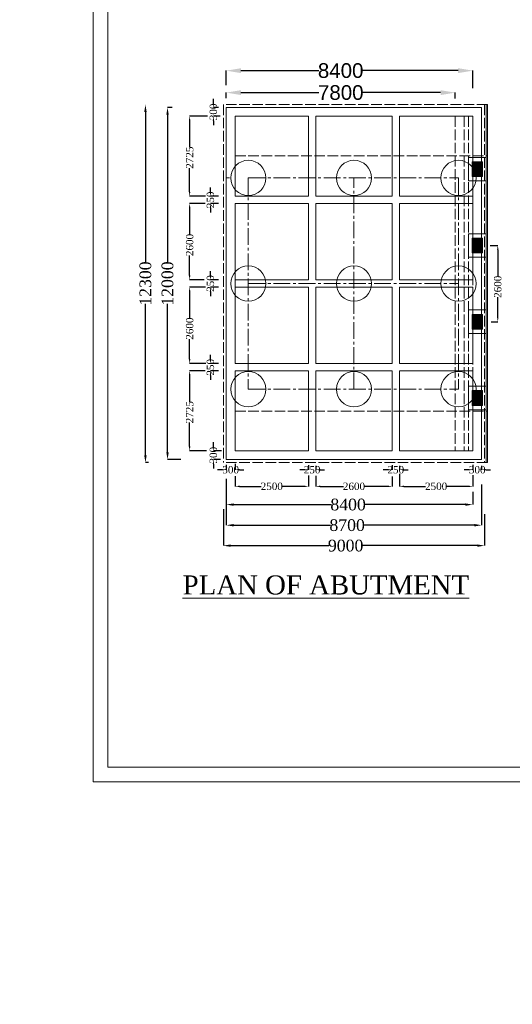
# Model space of a CAD drawing. Header units: millimetres. Extents: x -20950785 to 389010297, y -11535949 to 14056629.
# Tile 592 of 654: x 20096961 to 20130535, y -441575 to -374468. Entities that reach past the tile are written whole.
import ezdxf

# ---------------------------------------------------------------- set-up
doc = ezdxf.new("R2010")
doc.units = ezdxf.units.MM
doc.header["$LTSCALE"] = 60
doc.header["$MEASUREMENT"] = 0
for name, pattern in [('ACAD_ISO02W100', [15, 12, -3]), ('CENTER2', [28.575, 19.05, -3.175, 3.175, -3.175]), ('HIDDEN', [0.375, 0.25, -0.125])]:
    doc.linetypes.add(name, pattern=pattern)
doc.layers.add('TEXT', color=7, linetype='Continuous')
doc.styles.add('PDF Arial Bold', font='times.ttf')
doc.dimstyles.get("Standard").update_dxf_attribs({"dimtxt": 400, "dimasz": 215, "dimexe": 0.18, "dimexo": 0.0625, "dimgap": 0.09, "dimtad": 0, "dimtih": 1, "dimtoh": 1, "dimdec": 0, "dimzin": 4, "dimdsep": 46, "dimtxsty": 'Standard', "dimblk": 'OPEN90', "dimcen": 0, "dimadec": 0, "dimazin": 1, "dimtfac": 1, "dimtdec": 0, "dimtix": 1, "dimtofl": 0, "dimtmove": 0, "dimatfit": 3, "dimldrblk": 'OPEN30', "dimfxl": 1, "dimtolj": 1, "dimtzin": 0, "dimarcsym": 0})

# ---------------------------------------------------------------- blocks, each defined once
blk = doc.blocks.new('*D3220')
at = {"color": 0, "linetype": 'Continuous', "lineweight": -2, "ltscale": 2, "transparency": 16777216}
for p, q in [((20111043, -379818), (20111043, -379439)), ((20112043, -379439), (20117356, -379439)), ((20125643, -379439), (20120331, -379439)), ((20126643, -379849), (20126643, -379439))]:
    blk.add_line(p, q, dxfattribs=at)
at = {"color": 0, "linetype": 'Continuous', "lineweight": 9, "ltscale": 2, "transparency": 16777216}
for points in [[(20112043, -379272), (20112043, -379606), (20111043, -379439)], [(20125643, -379272), (20125643, -379606), (20126643, -379439)]]:
    blk.add_solid(points, dxfattribs=at)
at = {"layer": 'Defpoints', "color": 0, "linetype": 'Continuous', "lineweight": 9, "ltscale": 2, "transparency": 16777216}
for p in [(20111043, -379818), (20126643, -379439), (20126643, -379849)]:
    blk.add_point(p, dxfattribs=at)
at = {"color": 0, "linetype": 'Continuous', "lineweight": 9, "ltscale": 2, "transparency": 16777216, "insert": (20118843, -379439), "char_height": 1000, "attachment_point": 5, "style": 'PDF Arial Bold'}
blk.add_mtext('\\A1;{\\fArial|b0|i0|c0|p34;7800}', dxfattribs=at)
blk = doc.blocks.new('*D3221')
at = {"color": 0, "linetype": 'Continuous', "lineweight": -2, "ltscale": 2, "transparency": 16777216}
for p, q in [((20111043, -378925), (20111043, -377942)), ((20112043, -377942), (20117344, -377942)), ((20126843, -377942), (20120328, -377942)), ((20127843, -379142), (20127843, -377942))]:
    blk.add_line(p, q, dxfattribs=at)
at = {"color": 0, "linetype": 'Continuous', "lineweight": 9, "ltscale": 2, "transparency": 16777216}
for points in [[(20112043, -377775), (20112043, -378109), (20111043, -377942)], [(20126843, -377775), (20126843, -378109), (20127843, -377942)]]:
    blk.add_solid(points, dxfattribs=at)
at = {"layer": 'Defpoints', "color": 0, "linetype": 'Continuous', "lineweight": 9, "ltscale": 2, "transparency": 16777216}
for p in [(20127843, -377942), (20111043, -378925), (20127843, -379142)]:
    blk.add_point(p, dxfattribs=at)
at = {"color": 0, "linetype": 'Continuous', "lineweight": 9, "ltscale": 2, "transparency": 16777216, "insert": (20118836, -377942), "char_height": 1000, "attachment_point": 5, "style": 'PDF Arial Bold'}
blk.add_mtext('\\A1;{\\fArial|b0|i0|c0|p34;8400}', dxfattribs=at)
blk = doc.blocks.new('*D3222')
at = {"color": 0, "linetype": 'Continuous', "lineweight": -2, "ltscale": 2, "transparency": 16777216}
for p, q in [((20105540, -380252), (20105531, -380252)), ((20105532, -380752), (20105532, -391066)), ((20105532, -404152), (20105532, -393838)), ((20105746, -404652), (20105531, -404652))]:
    blk.add_line(p, q, dxfattribs=at)
at = {"color": 0, "linetype": 'Continuous', "lineweight": 9, "ltscale": 2, "transparency": 16777216}
for points in [[(20105448, -380752), (20105615, -380752), (20105532, -380252)], [(20105448, -404152), (20105615, -404152), (20105532, -404652)]]:
    blk.add_solid(points, dxfattribs=at)
at = {"layer": 'Defpoints', "color": 0, "linetype": 'Continuous', "lineweight": 9, "ltscale": 2, "transparency": 16777216}
for p in [(20105540, -380252), (20105532, -404652), (20105746, -404652)]:
    blk.add_point(p, dxfattribs=at)
at = {"color": 0, "linetype": 'Continuous', "lineweight": 9, "ltscale": 2, "transparency": 16777216, "insert": (20105532, -392452), "char_height": 800, "attachment_point": 5, "rotation": 90, "style": 'PDF Arial Bold'}
blk.add_mtext('\\A1;12300', dxfattribs=at)
blk = doc.blocks.new('*D3223')
at = {"color": 0, "linetype": 'Continuous', "lineweight": -2, "ltscale": 2, "transparency": 16777216}
for p, q in [((20107362, -380452), (20107037, -380452)), ((20107037, -380952), (20107037, -391066)), ((20107037, -403952), (20107037, -393838)), ((20107933, -404452), (20107037, -404452))]:
    blk.add_line(p, q, dxfattribs=at)
at = {"color": 0, "linetype": 'Continuous', "lineweight": 9, "ltscale": 2, "transparency": 16777216}
for points in [[(20106954, -380952), (20107120, -380952), (20107037, -380452)], [(20106954, -403952), (20107120, -403952), (20107037, -404452)]]:
    blk.add_solid(points, dxfattribs=at)
at = {"layer": 'Defpoints', "color": 0, "linetype": 'Continuous', "lineweight": 9, "ltscale": 2, "transparency": 16777216}
for p in [(20107362, -380452), (20107037, -404452), (20107933, -404452)]:
    blk.add_point(p, dxfattribs=at)
at = {"color": 0, "linetype": 'Continuous', "lineweight": 9, "ltscale": 2, "transparency": 16777216, "insert": (20107037, -392452), "char_height": 800, "attachment_point": 5, "rotation": 90, "style": 'PDF Arial Bold'}
blk.add_mtext('\\A1;12000', dxfattribs=at)
blk = doc.blocks.new('*D3224')
at = {"color": 0, "linetype": 'Continuous', "lineweight": -2, "ltscale": 2, "transparency": 16777216}
for p, q in [((20109750, -381052), (20108544, -381052)), ((20108544, -381352), (20108544, -383167)), ((20108544, -386202), (20108544, -384579)), ((20109628, -386502), (20108544, -386502))]:
    blk.add_line(p, q, dxfattribs=at)
at = {"color": 0, "linetype": 'Continuous', "lineweight": 9, "ltscale": 2, "transparency": 16777216}
for points in [[(20108494, -381352), (20108594, -381352), (20108544, -381052)], [(20108494, -386202), (20108594, -386202), (20108544, -386502)]]:
    blk.add_solid(points, dxfattribs=at)
at = {"layer": 'Defpoints', "color": 0, "linetype": 'Continuous', "lineweight": 9, "ltscale": 2, "transparency": 16777216}
for p in [(20109750, -381052), (20108544, -386502), (20109628, -386502)]:
    blk.add_point(p, dxfattribs=at)
at = {"color": 0, "linetype": 'Continuous', "lineweight": 9, "ltscale": 2, "transparency": 16777216, "insert": (20108544, -383873), "char_height": 500, "attachment_point": 5, "rotation": 90, "style": 'PDF Arial Bold'}
blk.add_mtext('\\A1;2725', dxfattribs=at)
blk = doc.blocks.new('*D3225')
at = {"color": 0, "linetype": 'Continuous', "lineweight": -2, "ltscale": 2, "transparency": 16777216}
for p, q in [((20109595, -387002), (20108544, -387002)), ((20108544, -387302), (20108544, -389106)), ((20108544, -391902), (20108544, -390540)), ((20109538, -392202), (20108544, -392202))]:
    blk.add_line(p, q, dxfattribs=at)
at = {"color": 0, "linetype": 'Continuous', "lineweight": 9, "ltscale": 2, "transparency": 16777216}
for points in [[(20108494, -387302), (20108594, -387302), (20108544, -387002)], [(20108494, -391902), (20108594, -391902), (20108544, -392202)]]:
    blk.add_solid(points, dxfattribs=at)
at = {"layer": 'Defpoints', "color": 0, "linetype": 'Continuous', "lineweight": 9, "ltscale": 2, "transparency": 16777216}
for p in [(20109595, -387002), (20108544, -392202), (20109538, -392202)]:
    blk.add_point(p, dxfattribs=at)
at = {"color": 0, "linetype": 'Continuous', "lineweight": 9, "ltscale": 2, "transparency": 16777216, "insert": (20108544, -389823), "char_height": 500, "attachment_point": 5, "rotation": 90, "style": 'PDF Arial Bold'}
blk.add_mtext('\\A1;2600', dxfattribs=at)
blk = doc.blocks.new('*D3226')
at = {"color": 0, "linetype": 'Continuous', "lineweight": -2, "ltscale": 2, "transparency": 16777216}
for p, q in [((20109619, -392702), (20108544, -392702)), ((20108544, -393002), (20108544, -394806)), ((20108544, -397602), (20108544, -396240)), ((20109642, -397902), (20108544, -397902))]:
    blk.add_line(p, q, dxfattribs=at)
at = {"color": 0, "linetype": 'Continuous', "lineweight": 9, "ltscale": 2, "transparency": 16777216}
for points in [[(20108494, -393002), (20108594, -393002), (20108544, -392702)], [(20108494, -397602), (20108594, -397602), (20108544, -397902)]]:
    blk.add_solid(points, dxfattribs=at)
at = {"layer": 'Defpoints', "color": 0, "linetype": 'Continuous', "lineweight": 9, "ltscale": 2, "transparency": 16777216}
for p in [(20109619, -392702), (20108544, -397902), (20109642, -397902)]:
    blk.add_point(p, dxfattribs=at)
at = {"color": 0, "linetype": 'Continuous', "lineweight": 9, "ltscale": 2, "transparency": 16777216, "insert": (20108544, -395523), "char_height": 500, "attachment_point": 5, "rotation": 90, "style": 'PDF Arial Bold'}
blk.add_mtext('\\A1;2600', dxfattribs=at)
blk = doc.blocks.new('*D3227')
at = {"color": 0, "linetype": 'Continuous', "lineweight": -2, "ltscale": 2, "transparency": 16777216}
for p, q in [((20109594, -398402), (20108544, -398402)), ((20108544, -398702), (20108544, -400517)), ((20108544, -403552), (20108544, -401929)), ((20109690, -403852), (20108544, -403852))]:
    blk.add_line(p, q, dxfattribs=at)
at = {"color": 0, "linetype": 'Continuous', "lineweight": 9, "ltscale": 2, "transparency": 16777216}
for points in [[(20108494, -398702), (20108594, -398702), (20108544, -398402)], [(20108494, -403552), (20108594, -403552), (20108544, -403852)]]:
    blk.add_solid(points, dxfattribs=at)
at = {"layer": 'Defpoints', "color": 0, "linetype": 'Continuous', "lineweight": 9, "ltscale": 2, "transparency": 16777216}
for p in [(20109594, -398402), (20108544, -403852), (20109690, -403852)]:
    blk.add_point(p, dxfattribs=at)
at = {"color": 0, "linetype": 'Continuous', "lineweight": 9, "ltscale": 2, "transparency": 16777216, "insert": (20108544, -401223), "char_height": 500, "attachment_point": 5, "rotation": 90, "style": 'PDF Arial Bold'}
blk.add_mtext('\\A1;2725', dxfattribs=at)
blk = doc.blocks.new('*D3228')
at = {"color": 0, "linetype": 'Continuous', "lineweight": -2, "ltscale": 2, "transparency": 16777216}
for p, q in [((20109962, -386202), (20109962, -385902)), ((20110516, -386502), (20109962, -386502)), ((20110505, -387002), (20109962, -387002)), ((20109962, -387302), (20109962, -387602))]:
    blk.add_line(p, q, dxfattribs=at)
at = {"color": 0, "linetype": 'Continuous', "lineweight": 9, "ltscale": 2, "transparency": 16777216}
for points in [[(20109912, -386202), (20110012, -386202), (20109962, -386502)], [(20109912, -387302), (20110012, -387302), (20109962, -387002)]]:
    blk.add_solid(points, dxfattribs=at)
at = {"layer": 'Defpoints', "color": 0, "linetype": 'Continuous', "lineweight": 9, "ltscale": 2, "transparency": 16777216}
for p in [(20110516, -386502), (20109962, -387002), (20110505, -387002)]:
    blk.add_point(p, dxfattribs=at)
at = {"color": 0, "linetype": 'Continuous', "lineweight": 9, "ltscale": 2, "transparency": 16777216, "insert": (20109962, -386752), "char_height": 500, "attachment_point": 5, "rotation": 90, "style": 'PDF Arial Bold'}
blk.add_mtext('\\A1;250', dxfattribs=at)
blk = doc.blocks.new('*D3229')
at = {"color": 0, "linetype": 'Continuous', "lineweight": -2, "ltscale": 2, "transparency": 16777216}
for p, q in [((20109962, -391902), (20109962, -391602)), ((20110516, -392202), (20109962, -392202)), ((20110505, -392702), (20109962, -392702)), ((20109962, -393002), (20109962, -393302))]:
    blk.add_line(p, q, dxfattribs=at)
at = {"color": 0, "linetype": 'Continuous', "lineweight": 9, "ltscale": 2, "transparency": 16777216}
for points in [[(20109912, -391902), (20110012, -391902), (20109962, -392202)], [(20109912, -393002), (20110012, -393002), (20109962, -392702)]]:
    blk.add_solid(points, dxfattribs=at)
at = {"layer": 'Defpoints', "color": 0, "linetype": 'Continuous', "lineweight": 9, "ltscale": 2, "transparency": 16777216}
for p in [(20110516, -392202), (20109962, -392702), (20110505, -392702)]:
    blk.add_point(p, dxfattribs=at)
at = {"color": 0, "linetype": 'Continuous', "lineweight": 9, "ltscale": 2, "transparency": 16777216, "insert": (20109962, -392452), "char_height": 500, "attachment_point": 5, "rotation": 90, "style": 'PDF Arial Bold'}
blk.add_mtext('\\A1;250', dxfattribs=at)
blk = doc.blocks.new('*D3230')
at = {"color": 0, "linetype": 'Continuous', "lineweight": -2, "ltscale": 2, "transparency": 16777216}
for p, q in [((20109962, -397609), (20109962, -397309)), ((20110516, -397909), (20109962, -397909)), ((20110505, -398409), (20109962, -398409)), ((20109962, -398709), (20109962, -399009))]:
    blk.add_line(p, q, dxfattribs=at)
at = {"color": 0, "linetype": 'Continuous', "lineweight": 9, "ltscale": 2, "transparency": 16777216}
for points in [[(20109912, -397609), (20110012, -397609), (20109962, -397909)], [(20109912, -398709), (20110012, -398709), (20109962, -398409)]]:
    blk.add_solid(points, dxfattribs=at)
at = {"layer": 'Defpoints', "color": 0, "linetype": 'Continuous', "lineweight": 9, "ltscale": 2, "transparency": 16777216}
for p in [(20110516, -397909), (20109962, -398409), (20110505, -398409)]:
    blk.add_point(p, dxfattribs=at)
at = {"color": 0, "linetype": 'Continuous', "lineweight": 9, "ltscale": 2, "transparency": 16777216, "insert": (20109962, -398159), "char_height": 500, "attachment_point": 5, "rotation": 90, "style": 'PDF Arial Bold'}
blk.add_mtext('\\A1;250', dxfattribs=at)
blk = doc.blocks.new('*D3231')
at = {"color": 0, "linetype": 'Continuous', "lineweight": -2, "ltscale": 2, "transparency": 16777216}
for p, q in [((20110162, -380153), (20110162, -379853)), ((20110517, -380453), (20110162, -380453)), ((20110633, -381052), (20110162, -381052)), ((20110162, -381352), (20110162, -381652))]:
    blk.add_line(p, q, dxfattribs=at)
at = {"color": 0, "linetype": 'Continuous', "lineweight": 9, "ltscale": 2, "transparency": 16777216}
for points in [[(20110112, -380153), (20110212, -380153), (20110162, -380453)], [(20110112, -381352), (20110212, -381352), (20110162, -381052)]]:
    blk.add_solid(points, dxfattribs=at)
at = {"layer": 'Defpoints', "color": 0, "linetype": 'Continuous', "lineweight": 9, "ltscale": 2, "transparency": 16777216}
for p in [(20110517, -380453), (20110162, -381052), (20110633, -381052)]:
    blk.add_point(p, dxfattribs=at)
at = {"color": 0, "linetype": 'Continuous', "lineweight": 9, "ltscale": 2, "transparency": 16777216, "insert": (20110162, -380752), "char_height": 500, "attachment_point": 5, "rotation": 90, "style": 'PDF Arial Bold'}
blk.add_mtext('\\A1;300', dxfattribs=at)
blk = doc.blocks.new('*D3232')
at = {"color": 0, "linetype": 'Continuous', "lineweight": -2, "ltscale": 2, "transparency": 16777216}
for p, q in [((20110162, -403553), (20110162, -403253)), ((20110716, -403853), (20110162, -403853)), ((20110646, -404452), (20110162, -404452)), ((20110162, -404752), (20110162, -405052))]:
    blk.add_line(p, q, dxfattribs=at)
at = {"color": 0, "linetype": 'Continuous', "lineweight": 9, "ltscale": 2, "transparency": 16777216}
for points in [[(20110112, -403553), (20110212, -403553), (20110162, -403853)], [(20110112, -404752), (20110212, -404752), (20110162, -404452)]]:
    blk.add_solid(points, dxfattribs=at)
at = {"layer": 'Defpoints', "color": 0, "linetype": 'Continuous', "lineweight": 9, "ltscale": 2, "transparency": 16777216}
for p in [(20110716, -403853), (20110162, -404452), (20110646, -404452)]:
    blk.add_point(p, dxfattribs=at)
at = {"color": 0, "linetype": 'Continuous', "lineweight": 9, "ltscale": 2, "transparency": 16777216, "insert": (20110162, -404152), "char_height": 500, "attachment_point": 5, "rotation": 90, "style": 'PDF Arial Bold'}
blk.add_mtext('\\A1;300', dxfattribs=at)
blk = doc.blocks.new('*D3233')
at = {"color": 0, "linetype": 'Continuous', "lineweight": -2, "ltscale": 2, "transparency": 16777216}
for p, q in [((20111643, -405570), (20111643, -406274)), ((20116643, -405538), (20116643, -406274)), ((20111943, -406274), (20113426, -406274)), ((20116343, -406274), (20114860, -406274))]:
    blk.add_line(p, q, dxfattribs=at)
at = {"color": 0, "linetype": 'Continuous', "lineweight": 9, "ltscale": 2, "transparency": 16777216}
for points in [[(20111943, -406224), (20111943, -406324), (20111643, -406274)], [(20116343, -406224), (20116343, -406324), (20116643, -406274)]]:
    blk.add_solid(points, dxfattribs=at)
at = {"layer": 'Defpoints', "color": 0, "linetype": 'Continuous', "lineweight": 9, "ltscale": 2, "transparency": 16777216}
for p in [(20111643, -405570), (20116643, -405538), (20116643, -406274)]:
    blk.add_point(p, dxfattribs=at)
at = {"color": 0, "linetype": 'Continuous', "lineweight": 9, "ltscale": 2, "transparency": 16777216, "insert": (20114143, -406274), "char_height": 500, "attachment_point": 5, "style": 'PDF Arial Bold'}
blk.add_mtext('\\A1;2500', dxfattribs=at)
blk = doc.blocks.new('*D3234')
at = {"color": 0, "linetype": 'Continuous', "lineweight": -2, "ltscale": 2, "transparency": 16777216}
for p, q in [((20122843, -405426), (20122843, -406274)), ((20127843, -405505), (20127843, -406274)), ((20123143, -406274), (20124626, -406274)), ((20127543, -406274), (20126060, -406274))]:
    blk.add_line(p, q, dxfattribs=at)
at = {"color": 0, "linetype": 'Continuous', "lineweight": 9, "ltscale": 2, "transparency": 16777216}
for points in [[(20123143, -406224), (20123143, -406324), (20122843, -406274)], [(20127543, -406224), (20127543, -406324), (20127843, -406274)]]:
    blk.add_solid(points, dxfattribs=at)
at = {"layer": 'Defpoints', "color": 0, "linetype": 'Continuous', "lineweight": 9, "ltscale": 2, "transparency": 16777216}
for p in [(20122843, -405426), (20127843, -405505), (20127843, -406274)]:
    blk.add_point(p, dxfattribs=at)
at = {"color": 0, "linetype": 'Continuous', "lineweight": 9, "ltscale": 2, "transparency": 16777216, "insert": (20125343, -406274), "char_height": 500, "attachment_point": 5, "style": 'PDF Arial Bold'}
blk.add_mtext('\\A1;2500', dxfattribs=at)
blk = doc.blocks.new('*D3235')
at = {"color": 0, "linetype": 'Continuous', "lineweight": -2, "ltscale": 2, "transparency": 16777216}
for p, q in [((20117143, -405554), (20117143, -406274)), ((20122343, -405599), (20122343, -406274)), ((20117443, -406274), (20119026, -406274)), ((20122043, -406274), (20120460, -406274))]:
    blk.add_line(p, q, dxfattribs=at)
at = {"color": 0, "linetype": 'Continuous', "lineweight": 9, "ltscale": 2, "transparency": 16777216}
for points in [[(20117443, -406224), (20117443, -406324), (20117143, -406274)], [(20122043, -406224), (20122043, -406324), (20122343, -406274)]]:
    blk.add_solid(points, dxfattribs=at)
at = {"layer": 'Defpoints', "color": 0, "linetype": 'Continuous', "lineweight": 9, "ltscale": 2, "transparency": 16777216}
for p in [(20117143, -405554), (20122343, -405599), (20122343, -406274)]:
    blk.add_point(p, dxfattribs=at)
at = {"color": 0, "linetype": 'Continuous', "lineweight": 9, "ltscale": 2, "transparency": 16777216, "insert": (20119743, -406274), "char_height": 500, "attachment_point": 5, "style": 'PDF Arial Bold'}
blk.add_mtext('\\A1;2600', dxfattribs=at)
blk = doc.blocks.new('*D3236')
at = {"color": 0, "linetype": 'Continuous', "lineweight": -2, "ltscale": 2, "transparency": 16777216}
for p, q in [((20116343, -405143), (20116043, -405143)), ((20116643, -404836), (20116643, -405143)), ((20117143, -404865), (20117143, -405143)), ((20117443, -405143), (20117743, -405143))]:
    blk.add_line(p, q, dxfattribs=at)
at = {"color": 0, "linetype": 'Continuous', "lineweight": 9, "ltscale": 2, "transparency": 16777216}
for points in [[(20116343, -405093), (20116343, -405193), (20116643, -405143)], [(20117443, -405093), (20117443, -405193), (20117143, -405143)]]:
    blk.add_solid(points, dxfattribs=at)
at = {"layer": 'Defpoints', "color": 0, "linetype": 'Continuous', "lineweight": 9, "ltscale": 2, "transparency": 16777216}
for p in [(20116643, -404836), (20117143, -404865), (20117143, -405143)]:
    blk.add_point(p, dxfattribs=at)
at = {"color": 0, "linetype": 'Continuous', "lineweight": 9, "ltscale": 2, "transparency": 16777216, "insert": (20116893, -405143), "char_height": 500, "attachment_point": 5, "style": 'PDF Arial Bold'}
blk.add_mtext('\\A1;250', dxfattribs=at)
blk = doc.blocks.new('*D3237')
at = {"color": 0, "linetype": 'Continuous', "lineweight": -2, "ltscale": 2, "transparency": 16777216}
for p, q in [((20122043, -405143), (20121743, -405143)), ((20122343, -404836), (20122343, -405143)), ((20122843, -404865), (20122843, -405143)), ((20123143, -405143), (20123443, -405143))]:
    blk.add_line(p, q, dxfattribs=at)
at = {"color": 0, "linetype": 'Continuous', "lineweight": 9, "ltscale": 2, "transparency": 16777216}
for points in [[(20122043, -405093), (20122043, -405193), (20122343, -405143)], [(20123143, -405093), (20123143, -405193), (20122843, -405143)]]:
    blk.add_solid(points, dxfattribs=at)
at = {"layer": 'Defpoints', "color": 0, "linetype": 'Continuous', "lineweight": 9, "ltscale": 2, "transparency": 16777216}
for p in [(20122343, -404836), (20122843, -404865), (20122843, -405143)]:
    blk.add_point(p, dxfattribs=at)
at = {"color": 0, "linetype": 'Continuous', "lineweight": 9, "ltscale": 2, "transparency": 16777216, "insert": (20122593, -405143), "char_height": 500, "attachment_point": 5, "style": 'PDF Arial Bold'}
blk.add_mtext('\\A1;250', dxfattribs=at)
blk = doc.blocks.new('*D3238')
at = {"color": 0, "linetype": 'Continuous', "lineweight": -2, "ltscale": 2, "transparency": 16777216}
for p, q in [((20110743, -405143), (20110443, -405143)), ((20111043, -404798), (20111043, -405143)), ((20111643, -404740), (20111643, -405143)), ((20111943, -405143), (20112243, -405143))]:
    blk.add_line(p, q, dxfattribs=at)
at = {"color": 0, "linetype": 'Continuous', "lineweight": 9, "ltscale": 2, "transparency": 16777216}
for points in [[(20110743, -405093), (20110743, -405193), (20111043, -405143)], [(20111943, -405093), (20111943, -405193), (20111643, -405143)]]:
    blk.add_solid(points, dxfattribs=at)
at = {"layer": 'Defpoints', "color": 0, "linetype": 'Continuous', "lineweight": 9, "ltscale": 2, "transparency": 16777216}
for p in [(20111043, -404798), (20111643, -404740), (20111643, -405143)]:
    blk.add_point(p, dxfattribs=at)
at = {"color": 0, "linetype": 'Continuous', "lineweight": 9, "ltscale": 2, "transparency": 16777216, "insert": (20111343, -405143), "char_height": 500, "attachment_point": 5, "style": 'PDF Arial Bold'}
blk.add_mtext('\\A1;300', dxfattribs=at)
blk = doc.blocks.new('*D3239')
at = {"color": 0, "linetype": 'Continuous', "lineweight": -2, "ltscale": 2, "transparency": 16777216}
for p, q in [((20127543, -405143), (20127243, -405143)), ((20127843, -404806), (20127843, -405143)), ((20128443, -404865), (20128443, -405143)), ((20128743, -405143), (20129043, -405143))]:
    blk.add_line(p, q, dxfattribs=at)
at = {"color": 0, "linetype": 'Continuous', "lineweight": 9, "ltscale": 2, "transparency": 16777216}
for points in [[(20127543, -405093), (20127543, -405193), (20127843, -405143)], [(20128743, -405093), (20128743, -405193), (20128443, -405143)]]:
    blk.add_solid(points, dxfattribs=at)
at = {"layer": 'Defpoints', "color": 0, "linetype": 'Continuous', "lineweight": 9, "ltscale": 2, "transparency": 16777216}
for p in [(20127843, -404806), (20128443, -404865), (20128443, -405143)]:
    blk.add_point(p, dxfattribs=at)
at = {"color": 0, "linetype": 'Continuous', "lineweight": 9, "ltscale": 2, "transparency": 16777216, "insert": (20128143, -405143), "char_height": 500, "attachment_point": 5, "style": 'PDF Arial Bold'}
blk.add_mtext('\\A1;300', dxfattribs=at)
blk = doc.blocks.new('*D3240')
at = {"color": 0, "linetype": 'Continuous', "lineweight": -2, "ltscale": 2, "transparency": 16777216}
for p, q in [((20110843, -407829), (20110843, -410315)), ((20128643, -408159), (20128643, -410315)), ((20111343, -410315), (20118039, -410315)), ((20128143, -410315), (20120313, -410315))]:
    blk.add_line(p, q, dxfattribs=at)
at = {"color": 0, "linetype": 'Continuous', "lineweight": 9, "ltscale": 2, "transparency": 16777216}
for points in [[(20111343, -410232), (20111343, -410398), (20110843, -410315)], [(20128143, -410232), (20128143, -410398), (20128643, -410315)]]:
    blk.add_solid(points, dxfattribs=at)
at = {"layer": 'Defpoints', "color": 0, "linetype": 'Continuous', "lineweight": 9, "ltscale": 2, "transparency": 16777216}
for p in [(20110843, -407829), (20128643, -408159), (20128643, -410315)]:
    blk.add_point(p, dxfattribs=at)
at = {"color": 0, "linetype": 'Continuous', "lineweight": 9, "ltscale": 2, "transparency": 16777216, "insert": (20119176, -410315), "char_height": 800, "attachment_point": 5, "style": 'PDF Arial Bold'}
blk.add_mtext('\\A1;9000', dxfattribs=at)
blk = doc.blocks.new('*D3241')
at = {"color": 0, "linetype": 'Continuous', "lineweight": -2, "ltscale": 2, "transparency": 16777216}
for p, q in [((20127843, -406656), (20127843, -407518)), ((20111043, -406708), (20111043, -407518)), ((20111543, -407518), (20118219, -407518)), ((20127343, -407518), (20120468, -407518))]:
    blk.add_line(p, q, dxfattribs=at)
at = {"color": 0, "linetype": 'Continuous', "lineweight": 9, "ltscale": 2, "transparency": 16777216}
for points in [[(20111543, -407435), (20111543, -407601), (20111043, -407518)], [(20127343, -407435), (20127343, -407601), (20127843, -407518)]]:
    blk.add_solid(points, dxfattribs=at)
at = {"layer": 'Defpoints', "color": 0, "linetype": 'Continuous', "lineweight": 9, "ltscale": 2, "transparency": 16777216}
for p in [(20127843, -406656), (20111043, -406708), (20127843, -407518)]:
    blk.add_point(p, dxfattribs=at)
at = {"color": 0, "linetype": 'Continuous', "lineweight": 9, "ltscale": 2, "transparency": 16777216, "insert": (20119343, -407518), "char_height": 800, "attachment_point": 5, "style": 'PDF Arial Bold'}
blk.add_mtext('\\A1;8400', dxfattribs=at)
blk = doc.blocks.new('*D3242')
at = {"color": 0, "linetype": 'Continuous', "lineweight": -2, "ltscale": 2, "transparency": 16777216}
for p, q in [((20111043, -405758), (20111043, -408923)), ((20128443, -406158), (20128443, -408923)), ((20111543, -408923), (20118154, -408923)), ((20127943, -408923), (20120403, -408923))]:
    blk.add_line(p, q, dxfattribs=at)
at = {"color": 0, "linetype": 'Continuous', "lineweight": 9, "ltscale": 2, "transparency": 16777216}
for points in [[(20111543, -408840), (20111543, -409006), (20111043, -408923)], [(20127943, -408840), (20127943, -409006), (20128443, -408923)]]:
    blk.add_solid(points, dxfattribs=at)
at = {"layer": 'Defpoints', "color": 0, "linetype": 'Continuous', "lineweight": 9, "ltscale": 2, "transparency": 16777216}
for p in [(20111043, -405758), (20128443, -406158), (20128443, -408923)]:
    blk.add_point(p, dxfattribs=at)
at = {"color": 0, "linetype": 'Continuous', "lineweight": 9, "ltscale": 2, "transparency": 16777216, "insert": (20119278, -408923), "char_height": 800, "attachment_point": 5, "style": 'PDF Arial Bold'}
blk.add_mtext('\\A1;8700', dxfattribs=at)
blk = doc.blocks.new('*D3243')
at = {"color": 0, "linetype": 'Continuous', "lineweight": -2, "ltscale": 2, "transparency": 16777216}
for p, q in [((20129019, -389852), (20129544, -389852)), ((20129544, -390152), (20129544, -391956)), ((20129544, -394752), (20129544, -393390)), ((20129087, -395052), (20129544, -395052))]:
    blk.add_line(p, q, dxfattribs=at)
at = {"color": 0, "linetype": 'Continuous', "lineweight": 9, "ltscale": 2, "transparency": 16777216}
for points in [[(20129494, -390152), (20129594, -390152), (20129544, -389852)], [(20129494, -394752), (20129594, -394752), (20129544, -395052)]]:
    blk.add_solid(points, dxfattribs=at)
at = {"layer": 'Defpoints', "color": 0, "linetype": 'Continuous', "lineweight": 9, "ltscale": 2, "transparency": 16777216}
for p in [(20129019, -389852), (20129087, -395052), (20129544, -395052)]:
    blk.add_point(p, dxfattribs=at)
at = {"color": 0, "linetype": 'Continuous', "lineweight": 9, "ltscale": 2, "transparency": 16777216, "insert": (20129544, -392673), "char_height": 500, "attachment_point": 5, "rotation": 90, "style": 'PDF Arial Bold'}
blk.add_mtext('\\A1;2600', dxfattribs=at)

msp = doc.modelspace()

# ---------------------------------------------------------------- hatches: boundary and pattern name
at = {"linetype": 'Continuous', "lineweight": 9, "ltscale": 2}
h = msp.add_hatch(dxfattribs=at)
h.set_pattern_fill('GOST_GROUND', scale=10)
h.set_pattern_definition([(45, (-2277153.88, 2628205.02), (141.42135624, 0), [200]), (45, (-2277123.88, 2628205.02), (141.42135624, 0), [200]), (45, (-2277093.88, 2628205.02), (141.42135624, 0), [200])])
h.paths.add_polyline_path([(20127793.12, -385151.98), (20128493.12, -385151.98), (20128493.12, -384151.98), (20127793.12, -384151.98)])
h = msp.add_hatch(dxfattribs=at)
h.set_pattern_fill('GOST_GROUND', scale=10)
h.set_pattern_definition([(45, (-2277153.88, 2623005.02), (141.42135624, 0), [200]), (45, (-2277123.88, 2623005.02), (141.42135624, 0), [200]), (45, (-2277093.88, 2623005.02), (141.42135624, 0), [200])])
h.paths.add_polyline_path([(20127793.12, -390351.98), (20128493.12, -390351.98), (20128493.12, -389351.98), (20127793.12, -389351.98)])
h = msp.add_hatch(dxfattribs=at)
h.set_pattern_fill('GOST_GROUND', scale=10)
h.set_pattern_definition([(45, (-2277153.88, 2617805.02), (141.42135624, 0), [200]), (45, (-2277123.88, 2617805.02), (141.42135624, 0), [200]), (45, (-2277093.88, 2617805.02), (141.42135624, 0), [200])])
h.paths.add_polyline_path([(20127793.12, -395551.98), (20128493.12, -395551.98), (20128493.12, -394551.98), (20127793.12, -394551.98)])
h = msp.add_hatch(dxfattribs=at)
h.set_pattern_fill('GOST_GROUND', scale=10)
h.set_pattern_definition([(45, (-2277153.88, 2612605.02), (141.42135624, 0), [200]), (45, (-2277123.88, 2612605.02), (141.42135624, 0), [200]), (45, (-2277093.88, 2612605.02), (141.42135624, 0), [200])])
h.paths.add_polyline_path([(20127793.12, -400751.98), (20128493.12, -400751.98), (20128493.12, -399751.98), (20127793.12, -399751.98)])

# ---------------------------------------------------------------- linework, layer by layer
at = {"color": 7, "linetype": 'ACAD_ISO02W100', "lineweight": 9}
for p, q in [((20128843.12, -380251.98), (20110843.12, -380251.98)), ((20110843.12, -380251.98), (20110843.12, -404651.98)), ((20128643.12, -380251.98), (20128643.12, -404651.98)), ((20126643.12, -381051.98), (20126643.12, -403851.98)), ((20127243.12, -381051.98), (20127243.12, -403851.98)), ((20127543.12, -381051.98), (20127543.12, -403851.98)), ((20127843.12, -381051.98), (20127843.12, -403851.98)), ((20111643.12, -383751.98), (20128843.12, -383751.98)), ((20127843.12, -403851.98), (20127843.12, -399951.98)), ((20111643.12, -401151.98), (20128843.12, -401151.98)), ((20128843.12, -404651.98), (20110843.12, -404651.98))]:
    msp.add_line(p, q, dxfattribs=at)
at = {"color": 7, "linetype": 'Continuous', "lineweight": 9, "ltscale": 2}
for p, q in [((20126793.12, -380451.98), (20111043.12, -380451.98)), ((20111043.12, -380451.98), (20111043.12, -404451.98)), ((20126793.12, -380451.98), (20128443.12, -380451.98)), ((20128443.12, -380451.98), (20128443.12, -404451.98)), ((20128743.12, -380251.98), (20128743.12, -404651.98)), ((20128843.12, -380251.98), (20128843.12, -404651.98)), ((20128843.12, -380251.98), (20128843.12, -404651.98)), ((20116643.12, -381051.98), (20111643.12, -381051.98)), ((20111643.12, -381051.98), (20111643.12, -386501.98)), ((20116643.12, -386501.98), (20116643.12, -381051.98)), ((20122343.12, -381051.98), (20117143.12, -381051.98)), ((20117143.12, -386501.98), (20117143.12, -381051.98)), ((20122343.12, -386501.98), (20122343.12, -381051.98)), ((20127843.12, -381051.98), (20122843.12, -381051.98)), ((20122843.12, -386501.98), (20122843.12, -381051.98)), ((20127843.12, -386501.98), (20127843.12, -381051.98)), ((20127543.12, -383851.98), (20128743.12, -383851.98)), ((20127543.12, -385451.98), (20127543.12, -383851.98)), ((20127793.12, -384151.98), (20127793.12, -385151.98)), ((20127793.12, -384151.98), (20128493.12, -384151.98)), ((20128493.12, -384151.98), (20128493.12, -385151.98)), ((20128743.12, -383851.98), (20128743.12, -385451.98)), ((20127793.12, -385151.98), (20128493.12, -385151.98)), ((20111265.33, -385251.98), (20111043.12, -385251.98)), ((20128743.12, -385451.98), (20127543.12, -385451.98)), ((20116643.12, -386501.98), (20111643.12, -386501.98)), ((20122343.12, -386501.98), (20117143.12, -386501.98)), ((20127843.12, -386501.98), (20122843.12, -386501.98)), ((20116643.12, -387001.98), (20111643.12, -387001.98)), ((20111643.12, -387001.98), (20111643.12, -392201.98)), ((20116643.12, -392201.98), (20116643.12, -387001.98)), ((20122343.12, -387001.98), (20117143.12, -387001.98)), ((20117143.12, -392201.98), (20117143.12, -387001.98)), ((20122343.12, -392201.98), (20122343.12, -387001.98)), ((20127843.12, -387001.98), (20122843.12, -387001.98)), ((20122843.12, -392201.98), (20122843.12, -387001.98)), ((20127843.12, -392201.98), (20127843.12, -387001.98)), ((20127843.12, -392201.98), (20127843.12, -387001.98)), ((20127543.12, -389051.98), (20128743.12, -389051.98)), ((20127543.12, -390651.98), (20127543.12, -389051.98)), ((20128743.12, -389051.98), (20128743.12, -390651.98)), ((20127793.12, -389351.98), (20127793.12, -390351.98)), ((20127793.12, -389351.98), (20128493.12, -389351.98)), ((20128493.12, -389351.98), (20128493.12, -390351.98)), ((20127793.12, -390351.98), (20128493.12, -390351.98)), ((20128743.12, -390651.98), (20127543.12, -390651.98)), ((20116643.12, -392201.98), (20111643.12, -392201.98)), ((20111643.12, -392201.98), (20111643.12, -392701.98)), ((20122343.12, -392201.98), (20117143.12, -392201.98)), ((20127843.12, -392201.98), (20122843.12, -392201.98)), ((20116643.12, -392701.98), (20111643.12, -392701.98)), ((20111643.12, -392701.98), (20111643.12, -397901.98)), ((20116643.12, -397901.98), (20116643.12, -392701.98)), ((20116643.12, -393051.98), (20116643.12, -392701.98)), ((20122343.12, -392701.98), (20117143.12, -392701.98)), ((20117143.12, -397901.98), (20117143.12, -392701.98)), ((20122343.12, -397901.98), (20122343.12, -392701.98)), ((20127843.12, -392701.98), (20122843.12, -392701.98)), ((20122843.12, -397901.98), (20122843.12, -392701.98)), ((20122843.12, -393051.98), (20122843.12, -392701.98)), ((20127843.12, -397901.98), (20127843.12, -393651.98)), ((20127843.12, -397901.98), (20127843.12, -393651.98)), ((20127843.12, -397901.98), (20127843.12, -393651.98)), ((20127543.12, -394251.98), (20128743.12, -394251.98)), ((20127543.12, -395851.98), (20127543.12, -394251.98)), ((20127793.12, -394551.98), (20127793.12, -395551.98)), ((20127793.12, -394551.98), (20128493.12, -394551.98)), ((20128493.12, -394551.98), (20128493.12, -395551.98)), ((20128743.12, -394251.98), (20128743.12, -395851.98)), ((20128743.12, -395851.98), (20127543.12, -395851.98)), ((20127793.12, -395551.98), (20128493.12, -395551.98)), ((20116643.12, -397901.98), (20111643.12, -397901.98)), ((20122343.12, -397901.98), (20117143.12, -397901.98)), ((20127843.12, -397901.98), (20122843.12, -397901.98)), ((20116643.12, -398401.98), (20111643.12, -398401.98)), ((20111643.12, -398401.98), (20111643.12, -403851.98)), ((20116643.12, -403851.98), (20116643.12, -398401.98)), ((20122343.12, -398401.98), (20117143.12, -398401.98)), ((20117143.12, -403851.98), (20117143.12, -398401.98)), ((20122343.12, -403851.98), (20122343.12, -398401.98)), ((20127843.12, -398401.98), (20122843.12, -398401.98)), ((20122843.12, -403851.98), (20122843.12, -398401.98)), ((20127843.12, -401651.98), (20127843.12, -398401.98)), ((20127843.12, -401651.98), (20127843.12, -398401.98)), ((20127843.12, -401651.98), (20127843.12, -398401.98)), ((20116643.12, -403851.98), (20116643.12, -399951.98)), ((20122843.12, -403851.98), (20122843.12, -399951.98)), ((20127543.12, -399451.98), (20128743.12, -399451.98)), ((20127543.12, -401051.98), (20127543.12, -399451.98)), ((20127793.12, -399751.98), (20127793.12, -400751.98)), ((20127793.12, -399751.98), (20128493.12, -399751.98)), ((20128493.12, -399751.98), (20128493.12, -400751.98)), ((20128743.12, -399451.98), (20128743.12, -401051.98)), ((20128743.12, -401051.98), (20127543.12, -401051.98)), ((20127793.12, -400751.98), (20128493.12, -400751.98)), ((20116643.12, -403851.98), (20111643.12, -403851.98)), ((20122343.12, -403851.98), (20117143.12, -403851.98)), ((20127843.12, -403851.98), (20122843.12, -403851.98)), ((20128443.12, -404451.98), (20111043.12, -404451.98))]:
    msp.add_line(p, q, dxfattribs=at)
at = {"color": 7, "linetype": 'CENTER2', "lineweight": 9}
for p, q in [((20112543.12, -385251.98), (20126865.33, -385251.98)), ((20112543.12, -385251.98), (20112543.12, -399651.98)), ((20119743.12, -399651.98), (20119743.12, -385251.98)), ((20126865.33, -385251.98), (20126865.33, -399651.98)), ((20112543.12, -392451.98), (20126865.33, -392451.98)), ((20112543.12, -399651.98), (20126865.33, -399651.98)), ((20112543.12, -399651.98), (20119743.12, -399651.98))]:
    msp.add_line(p, q, dxfattribs=at)
at = {"color": 7, "linetype": 'HIDDEN', "lineweight": 9, "ltscale": 2}
msp.add_line((20127843.12, -395651.98), (20127843.12, -392701.98), dxfattribs=at)
msp.add_line((20127843.12, -395651.98), (20127843.12, -392701.98), dxfattribs=at)
at = {"color": 7, "linetype": 'Continuous', "lineweight": 9, "ltscale": 2, "elevation": -2327.17}
for points in [[(20101965.5, -224068.5), (20385895, -224068.5), (20385895, -426420), (20101965.5, -426420)], [(20102965.5, -225068.5), (20384895, -225068.5), (20384895, -425420), (20102965.5, -425420)]]:
    msp.add_lwpolyline(points, close=True, dxfattribs=at)
at = {"color": 7, "linetype": 'Continuous', "lineweight": 9, "ltscale": 2}
for centre, radius in [((20251548.54, -371605.81), 347474.95), ((20112543.12, -385251.98), 1200), ((20119743.12, -385251.98), 1200), ((20126865.33, -385251.98), 1200), ((20112543.12, -392451.98), 1200), ((20119743.12, -392451.98), 1200), ((20126865.33, -392451.98), 1200), ((20112543.12, -399651.98), 1200), ((20119743.12, -399651.98), 1200), ((20126865.33, -399651.98), 1200)]:
    msp.add_circle(centre, radius, dxfattribs=at)

# ---------------------------------------------------------------- texts
at = {"linetype": 'Continuous', "lineweight": 9, "attachment_point": 1}
for s, insert, char_height, width in [('\\pi7448.80773;{\\fTimes New Roman|b0|i0|c0|p18;\\LCertified that the boring details  shown are correct.}', (14742296.26, -375947.99), 1915.15152, 72153.3279), ('\\pi5418.09167,t45718.09167;{\\fTimes New Roman|b0|i0|c0|p18;\\L ELEVATION OF \\P\\pi2504.57329,t42804.57329;ABUTMENT ELEMENT \\P\\pi7381.21352,t47681.21352;DIRECTION}', (16064187.57, -388923.96), 1300, 25045.2677), ('\\pi7448.80773;{\\fTimes New Roman|b0|i0|c0|p18;\\LCertified that the boring details  shown are correct.}', (16179622.17, -398178.72), 1915.15152, 72153.3279), ('{\\fTimes New Roman|b0|i0|c0|p18;\\LPLAN OF ABUTMENT}', (20108067.63, -412341.76), 1300, 23943.5244), ('\\pi5418.09167,t45718.09167;{\\fTimes New Roman|b0|i0|c0|p18;\\L ELEVATION OF \\P\\pi2504.57329,t42804.57329;ABUTMENT ELEMENT \\P\\pi7381.21352,t47681.21352;DIRECTION}', (13515587.71, -425737.18), 1300, 25045.2677)]:
    msp.add_mtext(s, dxfattribs=dict(at, insert=insert, char_height=char_height, width=width))
at = {"layer": 'TEXT', "linetype": 'Continuous', "lineweight": 9, "char_height": 1300, "attachment_point": 1}
for s, insert, width in [('\\pi2427.77062;{\\fTimes New Roman|b0|i0|c0|p18;\\LELEVATION OF PIER \\P\\pi3593.74034;ALONG CURRENT \\P\\pi6498.82325;DIRECTION  }', (14680533.09, -379063.5), 23280.4872), ('\\pi1974.11068;{\\fTimes New Roman|b0|i0|c0|p18;\\LELEVATION OF PIER \\P\\pi3681.82517;ALONG TRAFFIC  \\P\\pi6045.16331;DIRECTION  }', (14701175.54, -379516.22), 22373.1673), ('\\pi2427.77062;{\\fTimes New Roman|b0|i0|c0|p18;\\LELEVATION OF PIER \\P\\pi3593.74034;ALONG CURRENT \\P\\pi6498.82325;DIRECTION  }', (16099926.42, -380115.05), 23280.4872), ('\\pi1974.11068;{\\fTimes New Roman|b0|i0|c0|p18;\\LELEVATION OF PIER \\P\\pi3681.82517;ALONG TRAFFIC  \\P\\pi6045.16331;DIRECTION  }', (16120568.86, -380567.77), 22373.1673), ('\\pi2427.77062;{\\fTimes New Roman|b0|i0|c0|p18;\\LELEVATION OF PIER \\P\\pi3593.74034;ALONG CURRENT \\P\\pi6498.82325;DIRECTION  }', (13548850.92, -419096.5), 23280.4872), ('\\pi1974.11068;{\\fTimes New Roman|b0|i0|c0|p18;\\LELEVATION OF PIER \\P\\pi3681.82517;ALONG TRAFFIC  \\P\\pi6045.16331;DIRECTION  }', (13569493.36, -419549.21), 22373.1673)]:
    msp.add_mtext(s, dxfattribs=dict(at, insert=insert, width=width))

# ---------------------------------------------------------------- dimensions: what is measured, and where the dimension line sits
at = {"color": 7, "linetype": 'Continuous', "lineweight": 9, "ltscale": 2}
for base, p1, p2, text, override, picture, middle in [((20127843.12, -377942), (20111043.12, -378924.98), (20127843.12, -379141.98), '{\\fArial|b0|i0|c0|p34;8400}', {"dimtxt": 1000, "dimasz": 1000, "dimtxsty": 'PDF Arial Bold', "dimfxl": 300}, '*D3221', (20118836, -377942)), ((20126643.12, -379438.98), (20111043.12, -379817.98), (20126643.12, -379848.98), '{\\fArial|b0|i0|c0|p34;7800}', {"dimtxt": 1000, "dimasz": 1000, "dimtxsty": 'PDF Arial Bold', "dimfxl": 300}, '*D3220', (20118843.12, -379438.98)), ((20128443.12, -408922.98), (20111043.12, -405757.61), (20128443.12, -406158.11), '8700', {"dimtxt": 800, "dimasz": 500, "dimtxsty": 'PDF Arial Bold', "dimfxl": 300}, '*D3242', (20119278.5, -408922.98)), ((20127843.12, -407517.98), (20111043.12, -406707.98), (20127843.12, -406656.22), '8400', {"dimtxt": 800, "dimasz": 500, "dimtxsty": 'PDF Arial Bold', "dimfxl": 300}, '*D3241', (20119343.12, -407517.98)), ((20128643.12, -410314.98), (20110843.12, -407828.98), (20128643.12, -408158.61), '9000', {"dimtxt": 800, "dimasz": 500, "dimtxsty": 'PDF Arial Bold', "dimfxl": 300}, '*D3240', (20119176, -410314.98))]:
    dim = msp.add_linear_dim(base=base, p1=p1, p2=p2, text=text, dimstyle='Standard', override=override, dxfattribs=at)
    dim.commit()
    dim.dimension.update_dxf_attribs({"geometry": picture, "text_midpoint": middle, "dimtype": 160})
for base, p1, p2, text, override, picture, middle in [((20105531.5, -404651.98), (20105539.62, -380251.98), (20105745.62, -404651.98), '12300', {"dimtxt": 800, "dimasz": 500, "dimtxsty": 'PDF Arial Bold', "dimfxl": 300}, '*D3222', (20105531.5, -392451.98)), ((20107037, -404451.98), (20107361.62, -380451.98), (20107932.62, -404451.98), '12000', {"dimtxt": 800, "dimasz": 500, "dimtxsty": 'PDF Arial Bold', "dimfxl": 300}, '*D3223', (20107037, -392451.98)), ((20110161.77, -381051.98), (20110516.78, -380452.98), (20110633.45, -381051.98), '300', {"dimtxt": 500, "dimasz": 300, "dimtxsty": 'PDF Arial Bold', "dimfxl": 300}, '*D3231', (20110161.77, -380752.48)), ((20108543.77, -386501.98), (20109749.77, -381051.98), (20109627.77, -386501.98), '2725', {"dimtxt": 500, "dimasz": 300, "dimtxsty": 'PDF Arial Bold', "dimfxl": 300}, '*D3224', (20108543.77, -383872.98)), ((20109961.77, -387001.98), (20110515.77, -386501.98), (20110504.77, -387001.98), '250', {"dimtxt": 500, "dimasz": 300, "dimtxsty": 'PDF Arial Bold', "dimfxl": 300}, '*D3228', (20109961.77, -386751.98)), ((20108543.77, -392201.98), (20109594.77, -387001.98), (20109537.77, -392201.98), '2600', {"dimtxt": 500, "dimasz": 300, "dimtxsty": 'PDF Arial Bold', "dimfxl": 300}, '*D3225', (20108543.77, -389822.98)), ((20129544.12, -395051.98), (20129018.7, -389851.98), (20129087.12, -395051.98), '2600', {"dimtxt": 500, "dimasz": 300, "dimtxsty": 'PDF Arial Bold', "dimfxl": 300}, '*D3243', (20129544.12, -392672.98)), ((20109961.77, -392701.98), (20110515.77, -392201.98), (20110504.77, -392701.98), '250', {"dimtxt": 500, "dimasz": 300, "dimtxsty": 'PDF Arial Bold', "dimfxl": 300}, '*D3229', (20109961.77, -392451.98)), ((20108543.77, -397901.98), (20109618.77, -392701.98), (20109641.77, -397901.98), '2600', {"dimtxt": 500, "dimasz": 300, "dimtxsty": 'PDF Arial Bold', "dimfxl": 300}, '*D3226', (20108543.77, -395522.98)), ((20109961.77, -398408.98), (20110515.77, -397908.98), (20110504.77, -398408.98), '250', {"dimtxt": 500, "dimasz": 300, "dimtxsty": 'PDF Arial Bold', "dimfxl": 300}, '*D3230', (20109961.77, -398158.98)), ((20108543.77, -403851.98), (20109593.77, -398401.98), (20109689.77, -403851.98), '2725', {"dimtxt": 500, "dimasz": 300, "dimtxsty": 'PDF Arial Bold', "dimfxl": 300}, '*D3227', (20108543.77, -401222.98)), ((20110161.77, -404451.98), (20110715.77, -403852.98), (20110645.77, -404451.98), '300', {"dimtxt": 500, "dimasz": 300, "dimtxsty": 'PDF Arial Bold', "dimfxl": 300}, '*D3232', (20110161.77, -404152.48))]:
    dim = msp.add_linear_dim(base=base, p1=p1, p2=p2, angle=90, text=text, dimstyle='Standard', override=override, dxfattribs=at)
    dim.commit()
    dim.dimension.update_dxf_attribs({"geometry": picture, "text_midpoint": middle, "dimtype": 160, "text_rotation": 90})
for base, p1, p2, text, override, picture, middle in [((20111643.12, -405142.98), (20111043.12, -404797.72), (20111643.12, -404739.98), '300', {"dimtxt": 500, "dimasz": 300, "dimtxsty": 'PDF Arial Bold', "dimfxl": 300}, '*D3238', (20111343.12, -405142.98)), ((20117143.12, -405142.98), (20116643.12, -404835.98), (20117143.12, -404864.98), '250', {"dimtxt": 500, "dimasz": 300, "dimtxsty": 'PDF Arial Bold', "dimfxl": 300}, '*D3236', (20116893.12, -405142.98)), ((20122843.12, -405142.98), (20122343.12, -404835.98), (20122843.12, -404864.98), '250', {"dimtxt": 500, "dimasz": 300, "dimtxsty": 'PDF Arial Bold', "dimfxl": 300}, '*D3237', (20122593.12, -405142.98)), ((20128443.12, -405142.98), (20127843.12, -404805.98), (20128443.12, -404864.98), '300', {"dimtxt": 500, "dimasz": 300, "dimtxsty": 'PDF Arial Bold', "dimfxl": 300}, '*D3239', (20128143.12, -405142.98)), ((20116643.12, -406273.98), (20111643.12, -405569.98), (20116643.12, -405537.98), '2500', {"dimtxt": 500, "dimasz": 300, "dimtxsty": 'PDF Arial Bold', "dimfxl": 300, "dimlwd": 65534}, '*D3233', (20114143.12, -406273.98)), ((20122343.12, -406273.98), (20117143.12, -405553.98), (20122343.12, -405598.98), '2600', {"dimtxt": 500, "dimasz": 300, "dimtxsty": 'PDF Arial Bold', "dimfxl": 300}, '*D3235', (20119743.12, -406273.98)), ((20127843.12, -406273.98), (20122843.12, -405425.98), (20127843.12, -405504.98), '2500', {"dimtxt": 500, "dimasz": 300, "dimtxsty": 'PDF Arial Bold', "dimfxl": 300}, '*D3234', (20125343.12, -406273.98))]:
    dim = msp.add_linear_dim(base=base, p1=p1, p2=p2, text=text, dimstyle='Standard', override=override, dxfattribs=at)
    dim.commit()
    dim.dimension.update_dxf_attribs({"geometry": picture, "text_midpoint": middle})

doc.saveas('drawing.dxf')
